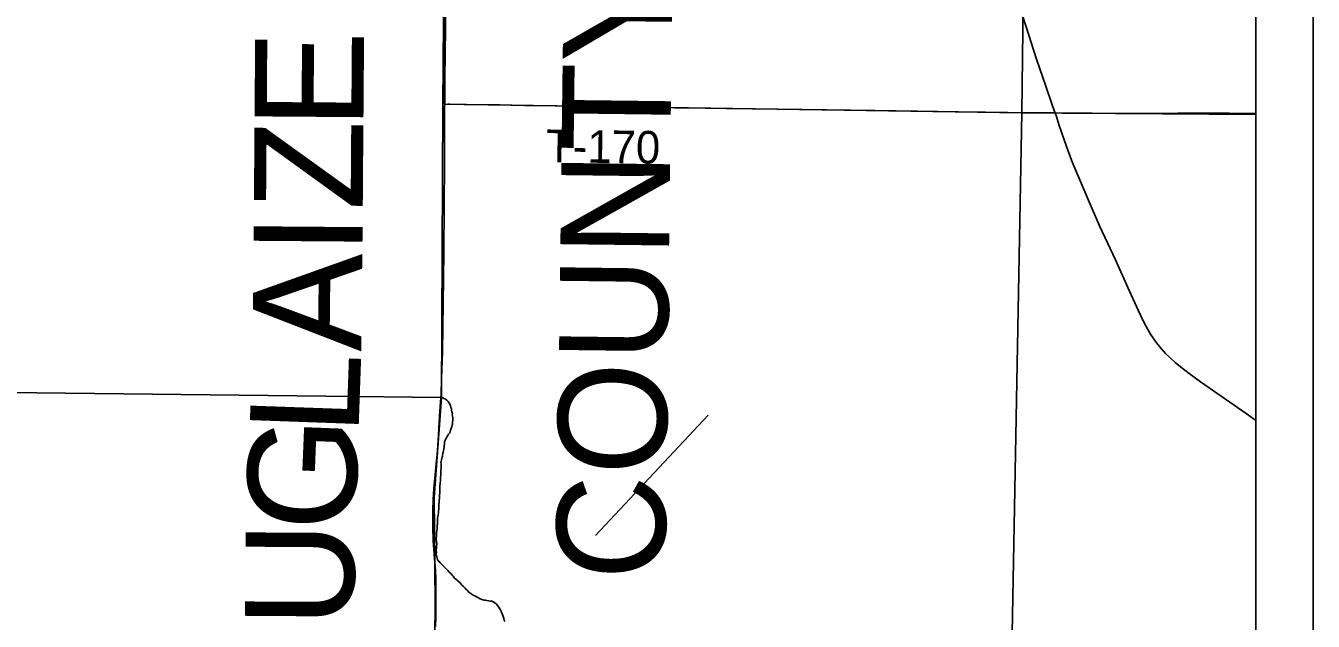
# Model space of a CAD drawing. Extents: x -209 to 4852, y 0 to 905.
# Drawn here: x -114.06 to -69.23, y 304.63 to 325.37 of the extents above; entities that cross this region are included whole.
import ezdxf

# ---------------------------------------------------------------- set-up
doc = ezdxf.new("R2010")
doc.units = 0
for name, color, linetype in [('Default', 7, 'Continuous'), ('GM_X_Adjacent_County_Text', 7, 'Continuous'), ('GM_X_County_Road', 7, 'Continuous'), ('GM_X_County_Road_Text', 7, 'Continuous'), ('GM_X_County_ROW', 7, 'Continuous'), ('GM_X_County_Subdivision_Text', 7, 'Continuous'), ('GM_X_Major_Lake', 7, 'Continuous'), ('GM_X_Minor_Lake', 7, 'Continuous'), ('GM_X_Minor_Lake_Text', 7, 'Continuous'), ('GM_X_Minor_River', 7, 'Continuous'), ('GM_X_Minor_River_Text', 7, 'Continuous'), ('GM_X_Township_Road', 7, 'Continuous'), ('SH_Data', 7, 'Continuous')]:
    doc.layers.add(name, color=color, linetype=linetype)

msp = doc.modelspace()

# ---------------------------------------------------------------- linework, layer by layer
at = {"layer": 'Default'}
for points in [[(-207.234, 415.916), (-71.234, 415.916), (-71.234, 279.916), (-207.234, 279.916)], [(-71.234, 279.916), (-71.234, 415.916), (-207.234, 415.916), (-207.234, 279.916)]]:
    msp.add_lwpolyline(points, close=True, dxfattribs=at)
at = {"layer": 'GM_X_Adjacent_County_Text'}
for points in [[(-100.12, 279.916), (-71.234, 279.916), (-71.234, 415.916), (-98.012, 415.916), (-98.074, 413.078), (-98.091, 408.753), (-98.174, 402.771), (-98.23, 398.743), (-98.371, 392.978), (-98.564, 385.071), (-98.799, 375.44), (-98.839, 372.823), (-99.362, 344.63), (-99.537, 322.581), (-99.585, 312.422), (-99.842, 308.938), (-99.816, 306.687), (-99.81, 305.088), (-99.838, 302.628), (-99.907, 296.469), (-99.833, 295.315)], [(-100.12, 279.916), (-71.234, 279.916), (-71.234, 415.916), (-98.012, 415.916), (-98.074, 413.078), (-98.091, 408.753), (-98.174, 402.771), (-98.23, 398.743), (-98.371, 392.978), (-98.564, 385.071), (-98.799, 375.44), (-98.839, 372.823), (-99.362, 344.63), (-99.537, 322.581), (-99.585, 312.422), (-99.842, 308.938), (-99.816, 306.687), (-99.81, 305.088), (-99.838, 302.628), (-99.907, 296.469), (-99.833, 295.315)], [(-100.12, 279.916), (-71.234, 279.916), (-71.234, 415.916), (-98.012, 415.916), (-98.074, 413.078), (-98.091, 408.753), (-98.174, 402.771), (-98.23, 398.743), (-98.371, 392.978), (-98.564, 385.071), (-98.799, 375.44), (-98.839, 372.823), (-99.362, 344.63), (-99.537, 322.581), (-99.585, 312.422), (-99.842, 308.938), (-99.816, 306.687), (-99.81, 305.088), (-99.838, 302.628), (-99.907, 296.469), (-99.833, 295.315)], [(-100.12, 279.916), (-71.234, 279.916), (-71.234, 415.916), (-98.012, 415.916), (-98.074, 413.078), (-98.091, 408.753), (-98.174, 402.771), (-98.23, 398.743), (-98.371, 392.978), (-98.564, 385.071), (-98.799, 375.44), (-98.839, 372.823), (-99.362, 344.63), (-99.537, 322.581), (-99.585, 312.422), (-99.842, 308.938), (-99.816, 306.687), (-99.81, 305.088), (-99.838, 302.628), (-99.907, 296.469), (-99.833, 295.315)], [(-207.234, 403.659), (-207.234, 279.916), (-100.12, 279.916), (-99.833, 295.315), (-99.907, 296.469), (-99.838, 302.628), (-99.81, 305.088), (-99.816, 306.687), (-99.842, 308.938), (-99.585, 312.422), (-99.537, 322.581), (-99.362, 344.63), (-98.839, 372.823), (-98.799, 375.44), (-98.564, 385.071), (-98.371, 392.978), (-98.23, 398.743), (-98.174, 402.771), (-105.337, 402.842), (-118.301, 402.969), (-138.316, 403.17), (-150.366, 403.235), (-158.335, 403.277), (-198.454, 403.559)], [(-207.234, 403.659), (-207.234, 279.916), (-100.12, 279.916), (-99.833, 295.315), (-99.907, 296.469), (-99.838, 302.628), (-99.81, 305.088), (-99.816, 306.687), (-99.842, 308.938), (-99.585, 312.422), (-99.537, 322.581), (-99.362, 344.63), (-98.839, 372.823), (-98.799, 375.44), (-98.564, 385.071), (-98.371, 392.978), (-98.23, 398.743), (-98.174, 402.771), (-105.337, 402.842), (-118.301, 402.969), (-138.316, 403.17), (-150.366, 403.235), (-158.335, 403.277), (-198.454, 403.559)], [(-207.234, 403.659), (-207.234, 279.916), (-100.12, 279.916), (-99.833, 295.315), (-99.907, 296.469), (-99.838, 302.628), (-99.81, 305.088), (-99.816, 306.687), (-99.842, 308.938), (-99.585, 312.422), (-99.537, 322.581), (-99.362, 344.63), (-98.839, 372.823), (-98.799, 375.44), (-98.564, 385.071), (-98.371, 392.978), (-98.23, 398.743), (-98.174, 402.771), (-105.337, 402.842), (-118.301, 402.969), (-138.316, 403.17), (-150.366, 403.235), (-158.335, 403.277), (-198.454, 403.559)], [(-207.234, 403.659), (-207.234, 279.916), (-100.12, 279.916), (-99.833, 295.315), (-99.907, 296.469), (-99.838, 302.628), (-99.81, 305.088), (-99.816, 306.687), (-99.842, 308.938), (-99.585, 312.422), (-99.537, 322.581), (-99.362, 344.63), (-98.839, 372.823), (-98.799, 375.44), (-98.564, 385.071), (-98.371, 392.978), (-98.23, 398.743), (-98.174, 402.771), (-105.337, 402.842), (-118.301, 402.969), (-138.316, 403.17), (-150.366, 403.235), (-158.335, 403.277), (-198.454, 403.559)], [(-207.234, 403.659), (-207.234, 279.916), (-100.12, 279.916), (-99.833, 295.315), (-99.907, 296.469), (-99.838, 302.628), (-99.81, 305.088), (-99.816, 306.687), (-99.842, 308.938), (-99.585, 312.422), (-99.537, 322.581), (-99.362, 344.63), (-98.839, 372.823), (-98.799, 375.44), (-98.564, 385.071), (-98.371, 392.978), (-98.23, 398.743), (-98.174, 402.771), (-105.337, 402.842), (-118.301, 402.969), (-138.316, 403.17), (-150.366, 403.235), (-158.335, 403.277), (-198.454, 403.559)], [(-207.234, 403.659), (-207.234, 279.916), (-100.12, 279.916), (-99.833, 295.315), (-99.907, 296.469), (-99.838, 302.628), (-99.81, 305.088), (-99.816, 306.687), (-99.842, 308.938), (-99.585, 312.422), (-99.537, 322.581), (-99.362, 344.63), (-98.839, 372.823), (-98.799, 375.44), (-98.564, 385.071), (-98.371, 392.978), (-98.23, 398.743), (-98.174, 402.771), (-105.337, 402.842), (-118.301, 402.969), (-138.316, 403.17), (-150.366, 403.235), (-158.335, 403.277), (-198.454, 403.559)]]:
    msp.add_lwpolyline(points, close=True, dxfattribs=at)
at = {"layer": 'GM_X_County_Road'}
msp.add_lwpolyline([(-94.231, 307.613), (-90.301, 311.813)], dxfattribs=at)
at = {"layer": 'GM_X_County_Road_Text'}
for points in [[(-99.477, 322.629), (-99.468, 323.526), (-99.451, 325.266), (-99.45, 325.888), (-99.436, 328.002), (-99.425, 329.183), (-99.425, 330.177), (-99.43, 331.048), (-99.439, 331.608), (-99.462, 332.416), (-99.484, 333.161), (-99.495, 334.279), (-99.485, 334.714), (-99.485, 335.398), (-99.466, 336.89), (-99.446, 338.195), (-99.43, 339.438), (-99.416, 340.433), (-99.397, 342.298), (-99.387, 343.292), (-99.374, 344.411), (-99.375, 344.535), (-99.371, 344.631)], [(-99.477, 322.629), (-99.468, 323.526), (-99.451, 325.266), (-99.45, 325.888), (-99.436, 328.002), (-99.425, 329.183), (-99.425, 330.177), (-99.43, 331.048), (-99.439, 331.608), (-99.462, 332.416), (-99.484, 333.161), (-99.495, 334.279), (-99.485, 334.714), (-99.485, 335.398), (-99.466, 336.89), (-99.446, 338.195), (-99.43, 339.438), (-99.416, 340.433), (-99.397, 342.298), (-99.387, 343.292), (-99.374, 344.411), (-99.375, 344.535), (-99.371, 344.631)], [(-99.604, 312.523), (-99.585, 313.083), (-99.555, 314.015), (-99.517, 316.563), (-99.51, 317.496), (-99.485, 320.604), (-99.478, 322.531), (-99.477, 322.629)], [(-99.604, 312.523), (-99.585, 313.083), (-99.555, 314.015), (-99.517, 316.563), (-99.51, 317.496), (-99.485, 320.604), (-99.478, 322.531), (-99.477, 322.629)], [(-99.8, 304.455), (-99.787, 304.815), (-99.788, 304.906), (-99.788, 304.999), (-99.784, 305.154), (-99.785, 305.209), (-99.785, 305.265), (-99.785, 305.452), (-99.787, 305.513), (-99.787, 306.136), (-99.797, 306.385), (-99.823, 306.695), (-99.832, 306.819), (-99.855, 307.129), (-99.876, 307.438), (-99.89, 307.935), (-99.89, 308.495), (-99.88, 308.867), (-99.856, 309.238), (-99.797, 309.857), (-99.76, 310.242), (-99.744, 310.414), (-99.71, 310.911), (-99.661, 311.779), (-99.621, 312.275), (-99.604, 312.523)], [(-99.8, 304.455), (-99.787, 304.815), (-99.788, 304.906), (-99.788, 304.999), (-99.784, 305.154), (-99.785, 305.209), (-99.785, 305.265), (-99.785, 305.452), (-99.787, 305.513), (-99.787, 306.136), (-99.797, 306.385), (-99.823, 306.695), (-99.832, 306.819), (-99.855, 307.129), (-99.876, 307.438), (-99.89, 307.935), (-99.89, 308.495), (-99.88, 308.867), (-99.856, 309.238), (-99.797, 309.857), (-99.76, 310.242), (-99.744, 310.414), (-99.71, 310.911), (-99.661, 311.779), (-99.621, 312.275), (-99.604, 312.523)]]:
    msp.add_lwpolyline(points, dxfattribs=at)
at = {"layer": 'GM_X_County_ROW'}
msp.add_lwpolyline([(-99.477, 322.629), (-99.365, 322.631), (-99.303, 322.632), (-98.806, 322.628), (-97.562, 322.615), (-96.692, 322.595), (-95.572, 322.579), (-94.577, 322.56), (-93.396, 322.546), (-91.468, 322.514), (-90.411, 322.496), (-89.665, 322.488), (-87.862, 322.459), (-84.504, 322.415), (-83.011, 322.393), (-81.581, 322.366), (-80.649, 322.354), (-79.098, 322.33), (-78.373, 322.331), (-78.221, 322.33)], dxfattribs=at)
at = {"layer": 'GM_X_County_Subdivision_Text'}
for points in [[(-79.387, 325.798), (-79.228, 325.327), (-78.865, 324.204), (-78.551, 323.261), (-78.329, 322.616), (-78.25, 322.41), (-78.221, 322.33)], [(-78.221, 322.33), (-77.961, 322.326), (-76.932, 322.325), (-75.627, 322.313), (-74.695, 322.315), (-73.949, 322.317), (-73.079, 322.317), (-72.147, 322.319), (-71.339, 322.316), (-71.234, 322.316)], [(-78.221, 322.33), (-78.179, 322.203), (-78.094, 321.927), (-77.827, 321.158), (-77.653, 320.691), (-77.514, 320.345), (-77.07, 319.317), (-76.672, 318.405), (-76.125, 317.219), (-75.695, 316.254), (-75.335, 315.461), (-75.146, 315.068), (-74.999, 314.793), (-74.903, 314.632), (-74.8, 314.476), (-74.689, 314.325), (-74.532, 314.131), (-74.365, 313.945), (-74.233, 313.812), (-74.048, 313.645), (-73.855, 313.487), (-73.558, 313.26), (-73.155, 312.968), (-72.286, 312.366), (-71.574, 311.865), (-71.234, 311.625)]]:
    msp.add_lwpolyline(points, dxfattribs=at)
at = {"layer": 'GM_X_Major_Lake'}
for points in [[(-99.613, 312.446), (-99.496, 312.39), (-99.451, 312.366), (-99.399, 312.335), (-99.354, 312.281), (-99.317, 312.227), (-99.303, 312.189), (-99.274, 312.135), (-99.26, 312.074), (-99.245, 312.028), (-99.239, 311.982), (-99.225, 311.929), (-99.211, 311.868), (-99.212, 311.822), (-99.205, 311.776), (-99.198, 311.723), (-99.199, 311.678), (-99.193, 311.632), (-99.201, 311.579), (-99.21, 311.495), (-99.219, 311.458), (-99.227, 311.412), (-99.251, 311.344), (-99.275, 311.284), (-99.292, 311.224), (-99.307, 311.186), (-99.339, 311.141), (-99.362, 311.103), (-99.386, 311.066), (-99.417, 311.021), (-99.44, 310.984), (-99.472, 310.916), (-99.488, 310.855), (-99.489, 310.802), (-99.498, 310.742), (-99.499, 310.681), (-99.508, 310.628), (-99.516, 310.582), (-99.525, 310.514), (-99.541, 310.469), (-99.55, 310.431), (-99.558, 310.386), (-99.566, 310.348), (-99.575, 310.302), (-99.583, 310.249), (-99.6, 310.204), (-99.608, 310.159), (-99.601, 310.113), (-99.604, 309.961), (-99.606, 309.893), (-99.607, 309.84), (-99.608, 309.779), (-99.617, 309.711), (-99.618, 309.658), (-99.619, 309.62), (-99.627, 309.567), (-99.628, 309.513), (-99.629, 309.468), (-99.638, 309.415), (-99.647, 309.354), (-99.648, 309.301), (-99.642, 309.225), (-99.643, 309.149), (-99.644, 309.096), (-99.653, 309.035), (-99.662, 308.959), (-99.663, 308.906), (-99.672, 308.846), (-99.673, 308.77), (-99.682, 308.709), (-99.683, 308.648), (-99.676, 308.61), (-99.677, 308.565), (-99.686, 308.527), (-99.687, 308.474), (-99.695, 308.413), (-99.704, 308.337), (-99.713, 308.277), (-99.722, 308.216), (-99.723, 308.155), (-99.731, 308.117), (-99.732, 308.079), (-99.733, 308.019), (-99.734, 307.981), (-99.735, 307.928), (-99.736, 307.882), (-99.744, 307.844), (-99.753, 307.776), (-99.762, 307.738), (-99.763, 307.67), (-99.764, 307.624), (-99.765, 307.579), (-99.773, 307.526), (-99.774, 307.488), (-99.761, 307.389), (-99.754, 307.35), (-99.755, 307.305), (-99.764, 307.252), (-99.765, 307.199), (-99.765, 307.161), (-99.774, 307.123)], [(-99.774, 307.123), (-99.774, 307.085), (-99.768, 307.024), (-99.769, 306.986), (-99.763, 306.918), (-99.748, 306.879), (-99.742, 306.826), (-99.727, 306.788), (-99.705, 306.742), (-99.653, 306.702), (-99.631, 306.664), (-99.587, 306.618), (-99.535, 306.563), (-99.475, 306.501), (-99.423, 306.455), (-99.371, 306.4), (-99.319, 306.346), (-99.267, 306.292), (-99.215, 306.238), (-99.185, 306.199), (-99.134, 306.137), (-99.096, 306.106), (-99.014, 306.036), (-98.955, 305.981), (-98.903, 305.92), (-98.866, 305.881), (-98.821, 305.842), (-98.769, 305.788), (-98.74, 305.749), (-98.687, 305.702), (-98.643, 305.656), (-98.606, 305.625), (-98.561, 305.593), (-98.486, 305.546), (-98.433, 305.522), (-98.388, 305.491), (-98.343, 305.467), (-98.298, 305.444), (-98.261, 305.42), (-98.223, 305.404), (-98.186, 305.388), (-98.141, 305.38), (-98.103, 305.371), (-98.058, 305.363), (-98.005, 305.354), (-97.944, 305.345), (-97.899, 305.337), (-97.838, 305.328), (-97.786, 305.304), (-97.733, 305.272), (-97.689, 305.234), (-97.644, 305.187), (-97.592, 305.125), (-97.555, 305.071), (-97.526, 305.01), (-97.505, 304.964), (-97.49, 304.926), (-97.439, 304.803), (-97.418, 304.734), (-97.404, 304.673), (-97.382, 304.619)]]:
    msp.add_lwpolyline(points, dxfattribs=at)
at = {"layer": 'GM_X_Minor_Lake_Text'}
for points in [[(-207.234, 403.659), (-207.234, 313.458), (-174.866, 313.201), (-149.868, 312.836), (-144.893, 312.794), (-134.837, 312.831), (-99.585, 312.422), (-99.537, 322.581), (-99.362, 344.63), (-98.839, 372.823), (-98.799, 375.44), (-98.564, 385.071), (-98.371, 392.978), (-98.23, 398.743), (-98.174, 402.771), (-105.337, 402.842), (-118.301, 402.969), (-138.316, 403.17), (-150.366, 403.235), (-158.335, 403.277), (-198.454, 403.559)], [(-100.12, 279.916), (-71.234, 279.916), (-71.234, 402.335), (-98.174, 402.771), (-98.23, 398.743), (-98.371, 392.978), (-98.564, 385.071), (-98.799, 375.44), (-98.839, 372.823), (-99.362, 344.63), (-99.537, 322.581), (-99.585, 312.422), (-99.842, 308.938), (-99.816, 306.687), (-99.81, 305.088), (-99.838, 302.628), (-99.907, 296.469), (-99.833, 295.315)], [(-207.234, 313.458), (-207.234, 279.916), (-100.12, 279.916), (-99.833, 295.315), (-99.907, 296.469), (-99.838, 302.628), (-99.81, 305.088), (-99.816, 306.687), (-99.842, 308.938), (-99.585, 312.422), (-134.837, 312.831), (-144.893, 312.794), (-149.868, 312.836), (-174.866, 313.201)]]:
    msp.add_lwpolyline(points, close=True, dxfattribs=at)
at = {"layer": 'GM_X_Minor_River'}
for points in [[(-79.139, 342.402), (-79.384, 322.33), (-99.49, 322.641), (-99.325, 342.707)], [(-71.234, 322.271), (-71.234, 342.373), (-79.139, 342.402), (-79.384, 322.33)], [(-71.234, 302.21), (-71.234, 322.271), (-79.384, 322.33), (-79.749, 302.336)]]:
    msp.add_lwpolyline(points, close=True, dxfattribs=at)
at = {"layer": 'GM_X_Minor_River_Text'}
for points in [[(-100.12, 279.916), (-71.234, 279.916), (-71.234, 415.916), (-98.012, 415.916), (-98.074, 413.078), (-98.091, 408.753), (-98.174, 402.771), (-98.23, 398.743), (-98.371, 392.978), (-98.564, 385.071), (-98.799, 375.44), (-98.839, 372.823), (-99.362, 344.63), (-99.537, 322.581), (-99.585, 312.422), (-99.842, 308.938), (-99.816, 306.687), (-99.81, 305.088), (-99.838, 302.628), (-99.907, 296.469), (-99.833, 295.315)], [(-207.234, 403.659), (-207.234, 279.916), (-100.12, 279.916), (-99.833, 295.315), (-99.907, 296.469), (-99.838, 302.628), (-99.81, 305.088), (-99.816, 306.687), (-99.842, 308.938), (-99.585, 312.422), (-99.537, 322.581), (-99.362, 344.63), (-98.839, 372.823), (-98.799, 375.44), (-98.564, 385.071), (-98.371, 392.978), (-98.23, 398.743), (-98.174, 402.771), (-105.337, 402.842), (-118.301, 402.969), (-138.316, 403.17), (-150.366, 403.235), (-158.335, 403.277), (-198.454, 403.559)]]:
    msp.add_lwpolyline(points, close=True, dxfattribs=at)
at = {"layer": 'SH_Data'}
for p, q in [((-69.234, 417.916), (-69.234, 277.916)), ((-71.234, 415.916), (-71.234, 279.916))]:
    msp.add_line(p, q, dxfattribs=at)

# ---------------------------------------------------------------- texts
at = {"layer": 'GM_X_Minor_Lake'}
for s, height, rotation, p in [('HARDIN COUNTY', 3.78788, 89.2822, (-92.069, 285.221)), ('E', 3.788, 89.5641, (-102.313, 321.799)), ('E', 3.788, 89.563, (-102.313, 321.796)), ('E', 3.788, 89.563, (-102.313, 321.785)), ('E', 3.788, 89.5629, (-102.313, 321.767)), ('E', 3.788, 89.5642, (-102.308, 321.798)), ('Z', 3.788, 89.563, (-102.334, 318.963)), ('Z', 3.788, 89.5649, (-102.334, 318.966)), ('Z', 3.788, 89.563, (-102.334, 318.952)), ('Z', 3.788, 89.5633, (-102.33, 318.965)), ('Z', 3.788, 89.5642, (-102.334, 318.934)), ('I', 3.788, 89.5518, (-102.347, 317.412)), ('I', 3.788, 89.5518, (-102.346, 317.401)), ('I', 3.788, 89.5472, (-102.347, 317.382)), ('I', 3.788, 89.5495, (-102.346, 317.415)), ('I', 3.788, 89.5499, (-102.342, 317.414)), ('A', 3.788, 89.359, (-102.384, 314.051)), ('A', 3.788, 89.3579, (-102.384, 314.048)), ('A', 3.788, 89.3579, (-102.384, 314.037)), ('A', 3.788, 89.359, (-102.38, 314.05)), ('A', 3.788, 89.3545, (-102.385, 314.019)), ('L', 3.788, 87.9581, (-102.488, 311.086)), ('L', 3.788, 87.9826, (-102.486, 311.12)), ('L', 3.788, 87.9759, (-102.487, 311.117)), ('L', 3.788, 87.9759, (-102.486, 311.106)), ('L', 3.788, 87.9854, (-102.481, 311.119)), ('G', 3.788, 87.7148, (-102.621, 307.751)), ('G', 3.788, 87.7126, (-102.621, 307.739)), ('G', 3.788, 87.73, (-102.621, 307.722)), ('G', 3.788, 87.7561, (-102.618, 307.757)), ('G', 3.788, 87.7561, (-102.613, 307.755)), ('U', 3.788, 89.6107, (-102.643, 304.434)), ('U', 3.788, 89.6129, (-102.643, 304.423)), ('U', 3.788, 89.6161, (-102.643, 304.406)), ('U', 3.788, 89.7238, (-102.633, 304.441)), ('U', 3.788, 89.7238, (-102.629, 304.44))]:
    msp.add_text(s, height=height, rotation=rotation, dxfattribs=at).set_placement(p)
at = {"layer": 'GM_X_Township_Road'}
msp.add_text('T-170', height=1.1364, rotation=359.1575, dxfattribs=at).set_placement((-95.951, 320.62))

doc.saveas('drawing.dxf')
